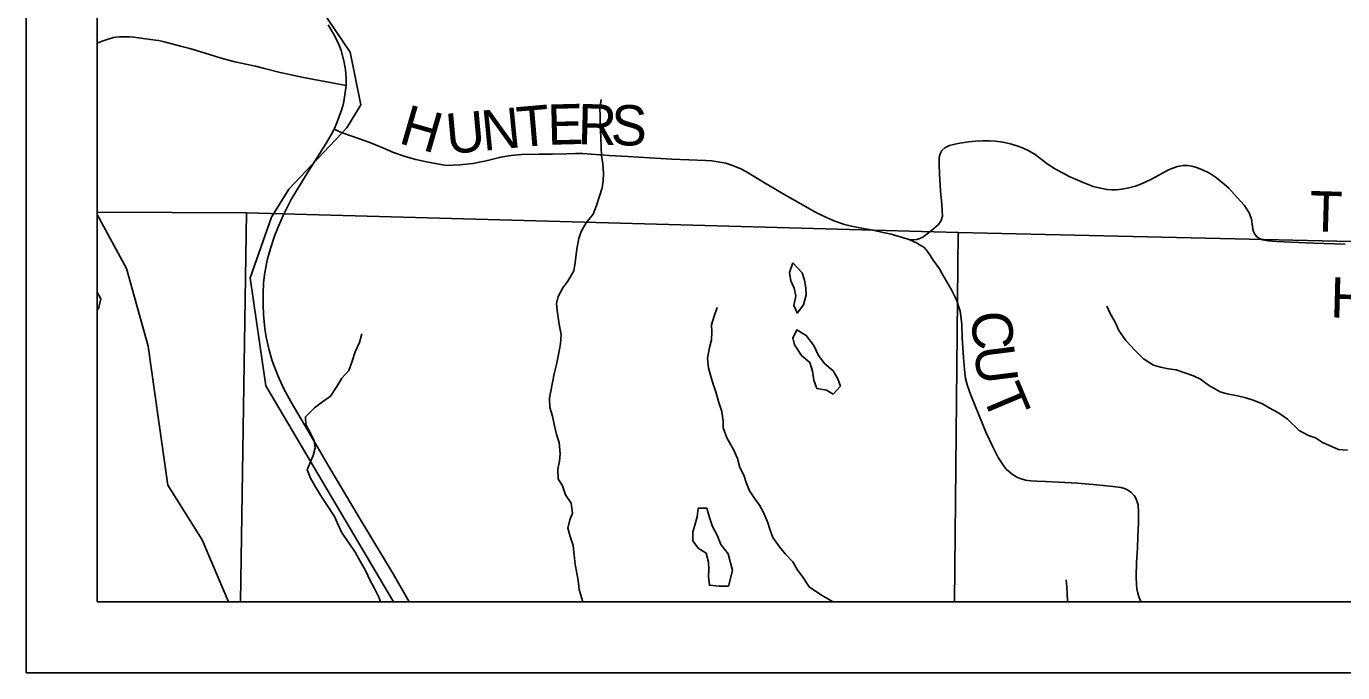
# Model space of a CAD drawing. Extents: x 0 to 34, y 0 to 22.
# Drawn here: x 2 to 3.856, y 14 to 14.912 of the extents above; entities that cross this region are included whole.
import ezdxf

# ---------------------------------------------------------------- set-up
doc = ezdxf.new("R2010")
doc.units = 0
for name, color, linetype in [('GM_X_Corporation', 7, 'Continuous'), ('GM_X_County_Road', 7, 'Continuous'), ('GM_X_Minor_Lake', 7, 'Continuous'), ('GM_X_Minor_River', 7, 'Continuous'), ('GM_X_Rail_Line', 7, 'Continuous'), ('GM_X_State_Route', 7, 'Continuous'), ('GM_X_Township_Road', 7, 'Continuous'), ('GM_X_Township_Road_Text', 7, 'Continuous'), ('SH_Data', 7, 'Continuous')]:
    doc.layers.add(name, color=color, linetype=linetype)

msp = doc.modelspace()

# ---------------------------------------------------------------- linework, layer by layer
at = {"layer": 'GM_X_Corporation'}
msp.add_lwpolyline([(4.3545, 15.5959), (2.9828, 15.6366), (2.9609, 15.6375), (2.1, 15.6606), (2.1, 14.1), (8.9, 14.1)], dxfattribs=at)
for points in [[(2.1, 15.6606), (2.1, 14.1), (4.3124, 14.1), (4.324, 14.5949), (4.3241, 14.5964), (4.3352, 14.9629), (4.3354, 14.967), (4.3388, 15.081), (4.3545, 15.5959), (2.9828, 15.6366), (2.9609, 15.6375)], [(2.1, 14.6494), (2.1, 14.1), (2.3021, 14.1), (2.3107, 14.6486)], [(2.3021, 14.1), (3.3088, 14.1), (3.3143, 14.6209), (2.3107, 14.6486)], [(3.3088, 14.1), (4.3084, 14.1), (4.3202, 14.5977), (3.3143, 14.6209)]]:
    msp.add_lwpolyline(points, close=True, dxfattribs=at)
at = {"layer": 'GM_X_County_Road'}
msp.add_lwpolyline([(2.2851, 14.1), (2.2481, 14.1874), (2.1998, 14.2646), (2.1861, 14.3604), (2.1717, 14.4607), (2.1412, 14.5702), (2.1, 14.6465)], dxfattribs=at)
at = {"layer": 'GM_X_Minor_Lake'}
for points in [[(3.0812, 14.5782), (3.0763, 14.5645), (3.0782, 14.5528), (3.0828, 14.5422), (3.0851, 14.5316), (3.0825, 14.5179), (3.0855, 14.5108)], [(3.0855, 14.5108), (3.0871, 14.5073), (3.0961, 14.5187), (3.0999, 14.5328), (3.0994, 14.543), (3.0975, 14.5536), (3.0941, 14.5642), (3.0812, 14.5782)], [(2.1, 14.512), (2.1017, 14.5133), (2.105, 14.5273), (2.1, 14.5366)], [(3.1378, 14.393), (3.148, 14.404), (3.1445, 14.4146), (3.138, 14.4256), (3.1259, 14.4358), (3.1172, 14.4475), (3.1107, 14.4615), (3.0996, 14.4755), (3.0868, 14.4834), (3.0828, 14.4757)], [(3.0828, 14.4757), (3.0811, 14.4724), (3.0834, 14.4622), (3.0933, 14.4474), (3.1051, 14.4376), (3.1089, 14.4251), (3.1104, 14.4126), (3.115, 14.4008), (3.1283, 14.3986), (3.1378, 14.393)], [(2.9896, 14.1676), (2.9795, 14.181), (2.9741, 14.1938), (2.9676, 14.2063), (2.9637, 14.2188), (2.9595, 14.232), (2.9474, 14.2319), (2.946, 14.2198), (2.9426, 14.208), (2.9401, 14.1985), (2.9402, 14.186), (2.9474, 14.1758), (2.9588, 14.1687), (2.9623, 14.1558), (2.9624, 14.1456), (2.9621, 14.1361), (2.9633, 14.1232), (2.9769, 14.1218), (2.9901, 14.1218)], [(2.9901, 14.1218), (2.996, 14.1439), (2.9896, 14.1676)]]:
    msp.add_lwpolyline(points, dxfattribs=at)
at = {"layer": 'GM_X_Minor_River'}
for points in [[(2.785, 14.1), (2.783, 14.106), (2.7799, 14.1174), (2.7782, 14.1302), (2.7763, 14.1405), (2.7739, 14.1526), (2.7727, 14.1658), (2.7714, 14.1795), (2.7672, 14.1923), (2.7637, 14.2037), (2.7666, 14.2155), (2.7703, 14.225), (2.7683, 14.239), (2.7606, 14.2507), (2.756, 14.2636), (2.7502, 14.2734), (2.7498, 14.287), (2.7519, 14.2984), (2.753, 14.3087), (2.7514, 14.3246), (2.7479, 14.3359), (2.7447, 14.348), (2.742, 14.3617), (2.7381, 14.3741), (2.7376, 14.387), (2.7398, 14.3969), (2.7445, 14.4216), (2.7478, 14.4345), (2.7504, 14.4486), (2.7533, 14.4637), (2.7543, 14.477), (2.7519, 14.4888), (2.75, 14.5009), (2.7487, 14.5107), (2.7479, 14.5206), (2.7501, 14.5305), (2.7568, 14.5426), (2.7636, 14.5522), (2.7721, 14.5667), (2.7739, 14.5784), (2.7754, 14.5902), (2.7768, 14.6004), (2.779, 14.6126), (2.7827, 14.6225), (2.7894, 14.6347), (2.7995, 14.6469), (2.8043, 14.659), (2.8084, 14.672), (2.8121, 14.6841), (2.8135, 14.6936), (2.8138, 14.7042), (2.813, 14.7175), (2.811, 14.7296), (2.8105, 14.741), (2.81, 14.7543), (2.8096, 14.7641), (2.8091, 14.7736), (2.8094, 14.7861), (2.8089, 14.7956), (2.8107, 14.8085)], [(2.988, 14.3311), (2.9828, 14.3454), (2.9827, 14.3549), (2.9811, 14.3685), (2.9764, 14.3825), (2.9725, 14.3962), (2.9687, 14.4071), (2.9648, 14.4196), (2.962, 14.4302), (2.9608, 14.4435), (2.9637, 14.4586), (2.9663, 14.4693), (2.9666, 14.4803), (2.9665, 14.4905), (2.9702, 14.5027), (2.9742, 14.5152)], [(3.8631, 14.3139), (3.8506, 14.315), (3.8388, 14.3199), (3.8278, 14.3248), (3.818, 14.3312), (3.8081, 14.3346), (3.7952, 14.3417), (3.7785, 14.3576), (3.766, 14.3663), (3.7527, 14.3738), (3.7432, 14.3791), (3.7304, 14.3844), (3.7197, 14.3877), (3.708, 14.3903), (3.6936, 14.3933), (3.6837, 14.3963), (3.6671, 14.4054), (3.6557, 14.4141), (3.6462, 14.4186), (3.6325, 14.4235), (3.6216, 14.4272), (3.6106, 14.4287), (3.5996, 14.4309), (3.5897, 14.4339), (3.5757, 14.4426), (3.5632, 14.4551), (3.5506, 14.4687), (3.5407, 14.4827), (3.5358, 14.4944), (3.5286, 14.5065), (3.524, 14.5168)], [(2.4997, 14.1), (2.4977, 14.1056), (2.4911, 14.1188), (2.485, 14.1301), (2.4784, 14.1441), (2.4708, 14.1573), (2.4638, 14.1701), (2.455, 14.1833), (2.4451, 14.1973), (2.4401, 14.2075), (2.4347, 14.2203), (2.4236, 14.2369), (2.4171, 14.2467), (2.4083, 14.2611), (2.4006, 14.2743), (2.3963, 14.286), (2.4004, 14.2963), (2.4045, 14.3062), (2.4074, 14.3172), (2.4058, 14.327), (2.4012, 14.3369), (2.3943, 14.3501), (2.3938, 14.3607), (2.4066, 14.3737), (2.4179, 14.3821), (2.4288, 14.3898), (2.4378, 14.4035), (2.4449, 14.4153), (2.4546, 14.426), (2.4591, 14.4382), (2.4639, 14.4526), (2.4698, 14.4656), (2.4731, 14.4781)], [(3.1379, 14.1), (3.1239, 14.1081), (3.1144, 14.1141), (3.1041, 14.1213), (3.095, 14.1349), (3.087, 14.1455), (3.0809, 14.1565), (3.0703, 14.1678), (3.0623, 14.1776), (3.0528, 14.1909), (3.0486, 14.2026), (3.0452, 14.2129), (3.0398, 14.2261), (3.0341, 14.2363), (3.0265, 14.2466), (3.02, 14.2564), (3.0151, 14.2681), (3.012, 14.2787), (3.0063, 14.2893), (3.0032, 14.3022), (2.9971, 14.3147), (2.988, 14.3311)], [(3.4683, 14.1), (3.4684, 14.1017), (3.4676, 14.1214), (3.4665, 14.1309)]]:
    msp.add_lwpolyline(points, dxfattribs=at)
at = {"layer": 'GM_X_Rail_Line'}
msp.add_lwpolyline([(2.5176, 14.1), (2.3379, 14.4045), (2.3157, 14.5571), (2.3458, 14.6427), (2.3702, 14.6821), (2.4522, 14.7687), (2.4717, 14.8009), (2.4568, 14.8751), (2.4034, 14.9541), (2.3521, 15.0161), (2.2989, 15.051), (2.1818, 15.1154), (2.1168, 15.1468), (2.1, 15.1695)], dxfattribs=at)
at = {"layer": 'GM_X_State_Route'}
for points in [[(2.4258, 14.9139), (2.4334, 14.9011), (2.4396, 14.8885), (2.4438, 14.8774), (2.4478, 14.8631), (2.4502, 14.8507), (2.451, 14.8386), (2.4509, 14.8284)], [(2.4509, 14.8284), (2.4494, 14.8149), (2.4471, 14.8029), (2.4446, 14.7933), (2.438, 14.7756), (2.4343, 14.7666)], [(2.4343, 14.7666), (2.4303, 14.7596), (2.4225, 14.7459), (2.3947, 14.702), (2.3736, 14.6675), (2.3678, 14.6562), (2.3623, 14.6448), (2.3555, 14.6297), (2.35, 14.6158), (2.3442, 14.5983), (2.3401, 14.5839), (2.3362, 14.5643), (2.3344, 14.5497), (2.3339, 14.5346), (2.3338, 14.519), (2.3343, 14.5053), (2.3365, 14.4857), (2.3383, 14.4732), (2.3427, 14.4547), (2.3469, 14.44), (2.3548, 14.419), (2.3629, 14.4015), (2.3736, 14.3814), (2.3969, 14.3417), (2.4167, 14.3078), (2.4267, 14.2907), (2.4503, 14.2513), (2.4681, 14.2213), (2.5172, 14.1394), (2.5401, 14.1)]]:
    msp.add_lwpolyline(points, dxfattribs=at)
at = {"layer": 'GM_X_Township_Road'}
for points in [[(2.3379, 14.8517), (2.3357, 14.8523), (2.3231, 14.8555), (2.3095, 14.8585), (2.2922, 14.8623), (2.2747, 14.8668), (2.2584, 14.8719), (2.2305, 14.8804), (2.2172, 14.8839), (2.2053, 14.8871), (2.1925, 14.8902), (2.1868, 14.8916), (2.1821, 14.8923), (2.1683, 14.8939), (2.1514, 14.8963), (2.1457, 14.8968), (2.14, 14.8971), (2.1353, 14.8971), (2.1312, 14.8968), (2.1263, 14.8962), (2.1231, 14.8957), (2.1199, 14.895), (2.1138, 14.8933), (2.1068, 14.8908), (2.1, 14.888)], [(2.4509, 14.8284), (2.391, 14.8395), (2.3581, 14.8466), (2.3379, 14.8517)], [(2.4343, 14.7666), (2.438, 14.7756), (2.4446, 14.7933), (2.4471, 14.8029), (2.4494, 14.8149), (2.4509, 14.8284)], [(3.5722, 14.1), (3.5708, 14.1025), (3.569, 14.1075), (3.5676, 14.1123), (3.5663, 14.1181), (3.5655, 14.1246), (3.5652, 14.1352), (3.5659, 14.1555), (3.5667, 14.1691), (3.567, 14.1755), (3.5677, 14.1919), (3.5685, 14.2114), (3.5687, 14.2266), (3.568, 14.2369), (3.5649, 14.246), (3.5625, 14.2497), (3.5583, 14.2543), (3.5532, 14.2577), (3.5486, 14.2597), (3.5437, 14.261), (3.5323, 14.2627), (3.5091, 14.2648), (3.4826, 14.2671), (3.4646, 14.2682), (3.4378, 14.2696), (3.4252, 14.2701), (3.4166, 14.2707), (3.4092, 14.2717), (3.4018, 14.2738), (3.3967, 14.2759), (3.3901, 14.2799), (3.3822, 14.2868), (3.3781, 14.2923), (3.3707, 14.3036), (3.3624, 14.3197), (3.3538, 14.3384), (3.3433, 14.3636), (3.3319, 14.3916), (3.3291, 14.3995), (3.3274, 14.4048), (3.3247, 14.4149), (3.3229, 14.4275), (3.3216, 14.4446), (3.3196, 14.4722), (3.3193, 14.4905), (3.3178, 14.5034), (3.3168, 14.5101), (3.3148, 14.517), (3.3126, 14.5234), (3.3094, 14.5305), (3.3047, 14.5402), (3.2918, 14.5627), (3.288, 14.5695), (3.2791, 14.582), (3.2753, 14.5879), (3.2708, 14.594), (3.266, 14.5997), (3.2633, 14.6017), (3.2608, 14.6032), (3.2563, 14.6057), (3.2522, 14.6079), (3.2452, 14.611), (3.237, 14.6134), (3.2198, 14.6185), (3.2043, 14.622), (3.1915, 14.6246), (3.1757, 14.6274), (3.1637, 14.6298), (3.154, 14.6321), (3.1404, 14.6368), (3.1285, 14.642), (3.1206, 14.6456), (3.112, 14.6502), (3.0705, 14.6736), (3.0409, 14.6911), (3.0158, 14.7064), (3.0066, 14.7113), (2.996, 14.7156), (2.9863, 14.7187), (2.9752, 14.7207), (2.967, 14.7218), (2.9584, 14.7222), (2.9102, 14.7241), (2.8481, 14.728), (2.8219, 14.7296), (2.7964, 14.7315), (2.7849, 14.7324), (2.7744, 14.7325), (2.7618, 14.732), (2.7415, 14.7315), (2.7228, 14.7313), (2.6984, 14.7307), (2.688, 14.73), (2.6794, 14.7289), (2.6672, 14.7267), (2.6483, 14.7219), (2.6298, 14.7181), (2.6115, 14.7161), (2.5919, 14.7156), (2.5643, 14.7206), (2.5494, 14.7239), (2.5341, 14.7282), (2.5178, 14.7339), (2.5026, 14.7402), (2.4845, 14.7478), (2.4606, 14.7561), (2.4454, 14.7613), (2.4343, 14.7666)], [(3.86, 14.6042), (3.8151, 14.6059), (3.7633, 14.6081), (3.7514, 14.6091), (3.7435, 14.6105), (3.7393, 14.6123), (3.7353, 14.6148), (3.7325, 14.6184), (3.7301, 14.6233), (3.7292, 14.6293), (3.7278, 14.6395), (3.7249, 14.6477), (3.7178, 14.6589), (3.7074, 14.6709), (3.6958, 14.6832), (3.6866, 14.6915), (3.6786, 14.6978), (3.6686, 14.7044), (3.6589, 14.7093), (3.6505, 14.7127), (3.6436, 14.7143), (3.6376, 14.7152), (3.6317, 14.7153), (3.6233, 14.7139), (3.6167, 14.7117), (3.611, 14.7092), (3.5982, 14.7022), (3.5857, 14.6957), (3.5725, 14.6896), (3.5643, 14.6863), (3.555, 14.6839), (3.5451, 14.6819), (3.5368, 14.6809), (3.5309, 14.681), (3.5243, 14.6814), (3.5147, 14.6832), (3.5045, 14.6859), (3.4904, 14.6912), (3.4795, 14.696), (3.4709, 14.7), (3.4632, 14.7039), (3.4514, 14.71), (3.4395, 14.7179), (3.4229, 14.7307), (3.414, 14.7362), (3.4049, 14.7404), (3.3971, 14.7433), (3.3893, 14.7456), (3.3839, 14.7471), (3.3772, 14.7483), (3.3667, 14.7497), (3.3579, 14.7501), (3.3495, 14.7501), (3.3384, 14.7495), (3.3286, 14.7487), (3.3137, 14.7464), (3.3076, 14.7452), (3.3019, 14.7434), (3.2954, 14.7405), (3.2911, 14.7366), (3.2888, 14.7317), (3.2876, 14.7265), (3.2875, 14.7169), (3.288, 14.7036), (3.2894, 14.6798), (3.2911, 14.6603), (3.2918, 14.6513), (3.2919, 14.6439), (3.2902, 14.6379), (3.2866, 14.6323), (3.2765, 14.6238), (3.2642, 14.6142), (3.2602, 14.6124), (3.2561, 14.6111), (3.2512, 14.6103), (3.2452, 14.611)]]:
    msp.add_lwpolyline(points, dxfattribs=at)
at = {"layer": 'SH_Data'}
for p, q in [((2, 21), (2, 14)), ((2.1, 20.9), (2.1, 14.1)), ((2.1, 14.1), (8.9, 14.1)), ((2.1, 14.1), (2.1, 14.1)), ((2, 14), (9, 14))]:
    msp.add_line(p, q, dxfattribs=at)

# ---------------------------------------------------------------- texts
at = {"layer": 'GM_X_Township_Road_Text'}
for s, rotation, p in [('H', 343.918, (2.5234, 14.7474)), ('N', 5.6715, (2.6445, 14.7359)), ('T', 4.9387, (2.6941, 14.7409)), ('E', 1.4915, (2.7355, 14.7445)), ('R', 358.6104, (2.7773, 14.7456)), ('S', 358.3416, (2.8239, 14.7444)), ('U', 5.1631, (2.5942, 14.7314)), ('T', 358.367, (3.8089, 14.6228)), ('H', 358.5464, (3.8384, 14.5012)), ('C', 274.4421, (3.3322, 14.5081)), ('U', 277.2318, (3.3361, 14.4586)), ('T', 292.8112, (3.3468, 14.3927))]:
    msp.add_text(s, height=0.0568, rotation=rotation, dxfattribs=at).set_placement(p)

doc.saveas('drawing.dxf')
